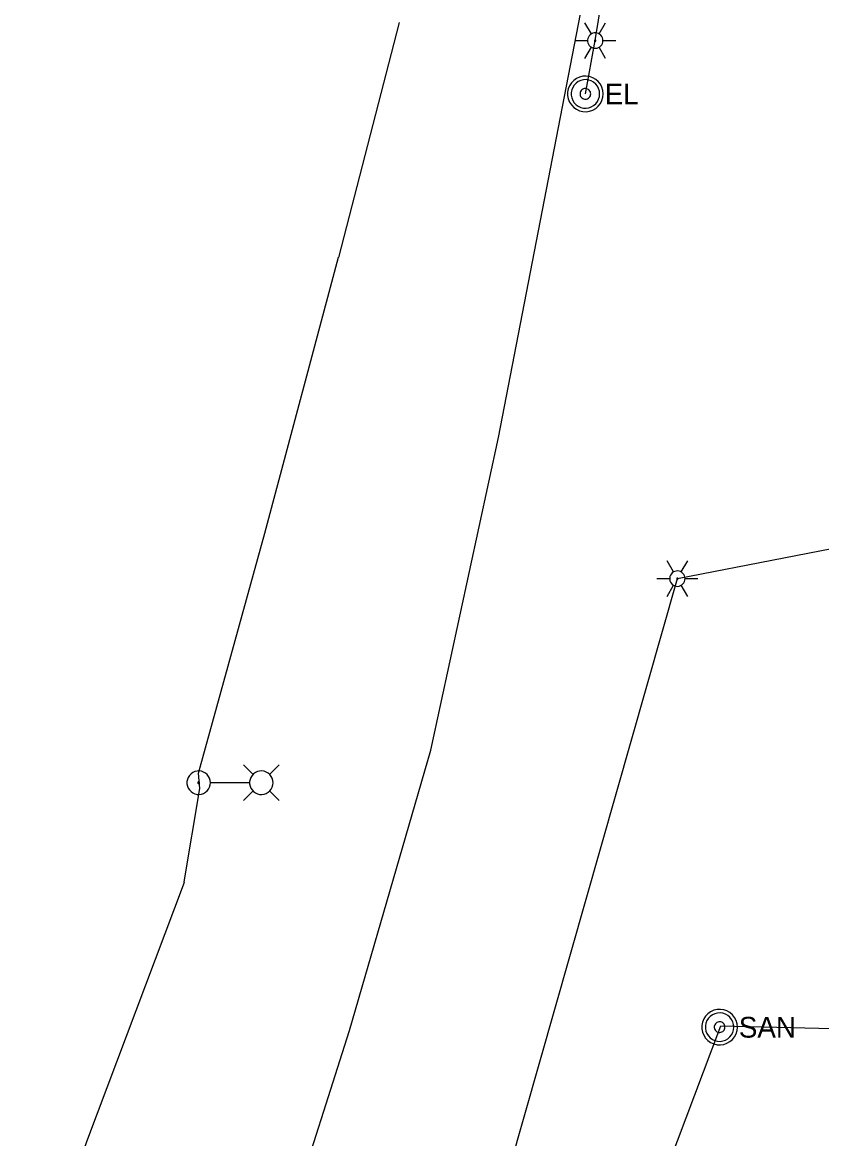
# Model space of a CAD drawing. Extents: x 600849 to 606371, y 330010 to 403088.
# Drawn here: x 604861.8 to 605009.9, y 331374.2 to 331581 of the extents above; entities that cross this region are included whole.
import ezdxf

# ---------------------------------------------------------------- set-up
doc = ezdxf.new("R2010")
doc.units = 0
for name, color, linetype in [('E_LTG', 7, 'Continuous'), ('E_LTG_CID', 7, 'Continuous'), ('E_UTL_E', 7, 'Continuous'), ('E_UTL_E_UG', 7, 'Continuous'), ('E_UTL_G_UG', 7, 'Continuous'), ('E_UTL_SAN', 7, 'Continuous'), ('E_UTL_SAN_UG', 7, 'Continuous')]:
    doc.layers.add(name, color=color, linetype=linetype)

msp = doc.modelspace()

# ---------------------------------------------------------------- linework, layer by layer
at = {"layer": 'E_LTG'}
for points in [[(604967.22, 331578.86), (604966.02, 331580.93)], [(604968.64, 331578.86), (604969.84, 331580.93)], [(604969.36, 331577.63), (604969.33, 331577.9), (604969.26, 331578.16), (604969.13, 331578.4), (604968.96, 331578.61), (604968.76, 331578.79), (604968.52, 331578.93), (604968.27, 331579.02), (604968, 331579.05), (604967.73, 331579.04), (604967.46, 331578.98), (604967.22, 331578.86), (604966.99, 331578.71), (604966.81, 331578.51), (604966.66, 331578.28), (604966.56, 331578.03), (604966.51, 331577.76), (604966.51, 331577.49), (604966.56, 331577.22), (604966.66, 331576.97), (604966.81, 331576.74), (604966.99, 331576.55), (604967.22, 331576.39), (604967.46, 331576.28), (604967.73, 331576.21), (604968, 331576.2), (604968.27, 331576.24), (604968.52, 331576.33), (604968.76, 331576.46), (604968.96, 331576.64), (604969.13, 331576.85), (604969.26, 331577.1), (604969.33, 331577.36), (604969.36, 331577.63)], [(604969.36, 331577.63), (604969.33, 331577.9), (604969.26, 331578.16), (604969.13, 331578.4), (604968.96, 331578.61), (604968.76, 331578.79), (604968.52, 331578.93), (604968.27, 331579.02), (604968, 331579.05), (604967.73, 331579.04), (604967.46, 331578.98), (604967.22, 331578.86), (604966.99, 331578.71), (604966.81, 331578.51), (604966.66, 331578.28), (604966.56, 331578.03), (604966.51, 331577.76), (604966.51, 331577.49), (604966.56, 331577.22), (604966.66, 331576.97), (604966.81, 331576.74), (604966.99, 331576.55), (604967.22, 331576.39), (604967.46, 331576.28), (604967.73, 331576.21), (604968, 331576.2), (604968.27, 331576.24), (604968.52, 331576.33), (604968.76, 331576.46), (604968.96, 331576.64), (604969.13, 331576.85), (604969.26, 331577.1), (604969.33, 331577.36), (604969.36, 331577.63)], [(604969.36, 331577.63), (604969.33, 331577.9), (604969.26, 331578.16), (604969.13, 331578.4), (604968.96, 331578.61), (604968.76, 331578.79), (604968.52, 331578.93), (604968.27, 331579.02), (604968, 331579.05), (604967.73, 331579.04), (604967.46, 331578.98), (604967.22, 331578.86), (604966.99, 331578.71), (604966.81, 331578.51), (604966.66, 331578.28), (604966.56, 331578.03), (604966.51, 331577.76), (604966.51, 331577.49), (604966.56, 331577.22), (604966.66, 331576.97), (604966.81, 331576.74), (604966.99, 331576.55), (604967.22, 331576.39), (604967.46, 331576.28), (604967.73, 331576.21), (604968, 331576.2), (604968.27, 331576.24), (604968.52, 331576.33), (604968.76, 331576.46), (604968.96, 331576.64), (604969.13, 331576.85), (604969.26, 331577.1), (604969.33, 331577.36), (604969.36, 331577.63)], [(604964.12, 331577.63), (604966.5, 331577.63)], [(604966.02, 331574.33), (604967.22, 331576.39)], [(604968.05, 331577.63), (604968.05, 331577.65), (604968.04, 331577.67), (604968.03, 331577.69), (604968.02, 331577.71), (604968, 331577.72), (604967.98, 331577.74), (604967.96, 331577.74), (604967.94, 331577.75), (604967.91, 331577.74), (604967.89, 331577.74), (604967.87, 331577.73), (604967.85, 331577.72), (604967.84, 331577.7), (604967.82, 331577.68), (604967.82, 331577.66), (604967.81, 331577.64), (604967.81, 331577.62), (604967.82, 331577.59), (604967.82, 331577.57), (604967.84, 331577.55), (604967.85, 331577.54), (604967.87, 331577.52), (604967.89, 331577.51), (604967.91, 331577.51), (604967.94, 331577.51), (604967.96, 331577.51), (604967.98, 331577.52), (604968, 331577.53), (604968.02, 331577.54), (604968.03, 331577.56), (604968.04, 331577.58), (604968.05, 331577.6), (604968.05, 331577.63)], [(604969.84, 331574.33), (604968.64, 331576.39)], [(604969.36, 331577.63), (604971.74, 331577.63)], [(604982.43, 331479.17), (604981.23, 331481.24)], [(604983.85, 331479.17), (604985.05, 331481.24)], [(604984.57, 331477.94), (604984.54, 331478.21), (604984.47, 331478.47), (604984.34, 331478.71), (604984.17, 331478.92), (604983.97, 331479.1), (604983.73, 331479.24), (604983.48, 331479.33), (604983.21, 331479.36), (604982.94, 331479.35), (604982.67, 331479.29), (604982.43, 331479.17), (604982.2, 331479.02), (604982.02, 331478.82), (604981.87, 331478.59), (604981.77, 331478.34), (604981.72, 331478.07), (604981.72, 331477.8), (604981.77, 331477.53), (604981.87, 331477.28), (604982.02, 331477.05), (604982.2, 331476.86), (604982.43, 331476.7), (604982.67, 331476.59), (604982.94, 331476.52), (604983.21, 331476.51), (604983.48, 331476.55), (604983.73, 331476.64), (604983.97, 331476.77), (604984.17, 331476.95), (604984.34, 331477.16), (604984.47, 331477.41), (604984.54, 331477.67), (604984.57, 331477.94)], [(604984.57, 331477.94), (604984.54, 331478.21), (604984.47, 331478.47), (604984.34, 331478.71), (604984.17, 331478.92), (604983.97, 331479.1), (604983.73, 331479.24), (604983.48, 331479.33), (604983.21, 331479.36), (604982.94, 331479.35), (604982.67, 331479.29), (604982.43, 331479.17), (604982.2, 331479.02), (604982.02, 331478.82), (604981.87, 331478.59), (604981.77, 331478.34), (604981.72, 331478.07), (604981.72, 331477.8), (604981.77, 331477.53), (604981.87, 331477.28), (604982.02, 331477.05), (604982.2, 331476.86), (604982.43, 331476.7), (604982.67, 331476.59), (604982.94, 331476.52), (604983.21, 331476.51), (604983.48, 331476.55), (604983.73, 331476.64), (604983.97, 331476.77), (604984.17, 331476.95), (604984.34, 331477.16), (604984.47, 331477.41), (604984.54, 331477.67), (604984.57, 331477.94)], [(604984.57, 331477.94), (604984.54, 331478.21), (604984.47, 331478.47), (604984.34, 331478.71), (604984.17, 331478.92), (604983.97, 331479.1), (604983.73, 331479.24), (604983.48, 331479.33), (604983.21, 331479.36), (604982.94, 331479.35), (604982.67, 331479.29), (604982.43, 331479.17), (604982.2, 331479.02), (604982.02, 331478.82), (604981.87, 331478.59), (604981.77, 331478.34), (604981.72, 331478.07), (604981.72, 331477.8), (604981.77, 331477.53), (604981.87, 331477.28), (604982.02, 331477.05), (604982.2, 331476.86), (604982.43, 331476.7), (604982.67, 331476.59), (604982.94, 331476.52), (604983.21, 331476.51), (604983.48, 331476.55), (604983.73, 331476.64), (604983.97, 331476.77), (604984.17, 331476.95), (604984.34, 331477.16), (604984.47, 331477.41), (604984.54, 331477.67), (604984.57, 331477.94)], [(604979.33, 331477.94), (604981.71, 331477.94)], [(604983.26, 331477.94), (604983.26, 331477.96), (604983.25, 331477.98), (604983.24, 331478), (604983.23, 331478.02), (604983.21, 331478.03), (604983.19, 331478.05), (604983.17, 331478.05), (604983.15, 331478.06), (604983.12, 331478.05), (604983.1, 331478.05), (604983.08, 331478.04), (604983.06, 331478.03), (604983.05, 331478.01), (604983.03, 331477.99), (604983.03, 331477.97), (604983.02, 331477.95), (604983.02, 331477.93), (604983.03, 331477.9), (604983.03, 331477.88), (604983.05, 331477.86), (604983.06, 331477.85), (604983.08, 331477.83), (604983.1, 331477.82), (604983.12, 331477.82), (604983.15, 331477.82), (604983.17, 331477.82), (604983.19, 331477.83), (604983.21, 331477.84), (604983.23, 331477.85), (604983.24, 331477.87), (604983.25, 331477.89), (604983.26, 331477.91), (604983.26, 331477.94)], [(604984.57, 331477.94), (604986.95, 331477.94)], [(604981.23, 331474.64), (604982.43, 331476.7)], [(604985.05, 331474.64), (604983.85, 331476.7)], [(604896.67, 331440.13), (604896.63, 331440.54), (604896.51, 331440.94), (604896.32, 331441.3), (604896.06, 331441.63), (604895.75, 331441.9), (604895.39, 331442.11), (604895, 331442.24), (604894.59, 331442.3), (604894.18, 331442.28), (604893.78, 331442.18), (604893.4, 331442.01), (604893.07, 331441.77), (604892.78, 331441.47), (604892.56, 331441.12), (604892.4, 331440.74), (604892.32, 331440.33), (604892.32, 331439.92), (604892.4, 331439.51), (604892.56, 331439.13), (604892.78, 331438.78), (604893.07, 331438.48), (604893.4, 331438.24), (604893.78, 331438.07), (604894.18, 331437.97), (604894.59, 331437.95), (604895, 331438.01), (604895.39, 331438.15), (604895.75, 331438.35), (604896.06, 331438.63), (604896.32, 331438.95), (604896.51, 331439.32), (604896.63, 331439.72), (604896.67, 331440.13)], [(604904.57, 331441.65), (604902.79, 331443.43)], [(604908.27, 331440.13), (604908.23, 331440.54), (604908.11, 331440.94), (604907.92, 331441.3), (604907.67, 331441.63), (604907.36, 331441.9), (604907, 331442.11), (604906.61, 331442.24), (604906.2, 331442.3), (604905.78, 331442.28), (604905.38, 331442.18), (604905.01, 331442.01), (604904.67, 331441.77), (604904.38, 331441.47), (604904.16, 331441.12), (604904.01, 331440.74), (604903.93, 331440.33), (604903.93, 331439.92), (604904.01, 331439.51), (604904.16, 331439.13), (604904.38, 331438.78), (604904.67, 331438.48), (604905.01, 331438.24), (604905.38, 331438.07), (604905.78, 331437.97), (604906.2, 331437.95), (604906.61, 331438.01), (604907, 331438.15), (604907.36, 331438.35), (604907.67, 331438.63), (604907.92, 331438.95), (604908.11, 331439.32), (604908.23, 331439.72), (604908.27, 331440.13)], [(604907.62, 331441.65), (604909.39, 331443.43)], [(604894.66, 331440.13), (604894.65, 331440.16), (604894.64, 331440.19), (604894.63, 331440.22), (604894.61, 331440.24), (604894.59, 331440.26), (604894.56, 331440.28), (604894.53, 331440.29), (604894.5, 331440.29), (604894.47, 331440.29), (604894.44, 331440.28), (604894.41, 331440.27), (604894.38, 331440.25), (604894.36, 331440.23), (604894.34, 331440.2), (604894.33, 331440.17), (604894.32, 331440.14), (604894.32, 331440.11), (604894.33, 331440.08), (604894.34, 331440.05), (604894.36, 331440.02), (604894.38, 331440), (604894.41, 331439.98), (604894.44, 331439.97), (604894.47, 331439.96), (604894.5, 331439.96), (604894.53, 331439.97), (604894.56, 331439.98), (604894.59, 331439.99), (604894.61, 331440.01), (604894.63, 331440.04), (604894.64, 331440.07), (604894.65, 331440.1), (604894.66, 331440.13)], [(604903.88, 331440.13), (604896.7, 331440.13)], [(604904.57, 331438.61), (604902.79, 331436.83)], [(604907.62, 331438.61), (604909.39, 331436.83)]]:
    msp.add_lwpolyline(points, dxfattribs=at)
at = {"layer": 'E_LTG_CID'}
msp.add_lwpolyline([(604683.3, 330952.09), (604684.22, 330952.88), (604759.72, 331101.53), (604785.03, 331156.95), (604797.91, 331179.74), (604801.59, 331186.25), (604804.8, 331186.14), (604807.66, 331192.41), (604823.38, 331242.67), (604840.85, 331285.28), (604856.87, 331326.77), (604873.94, 331374.12), (604891.84, 331421.7), (604891.8, 331421.71), (604891.79, 331421.76), (604894.68, 331439.03), (604894.44, 331441.88), (604906.75, 331486.37), (604920.4, 331537.51), (604920.44, 331537.44), (604931.69, 331580.97)], dxfattribs=at)
at = {"layer": 'E_UTL_E'}
for points in [[(604969.4, 331567.76), (604969.34, 331568.38), (604969.17, 331568.98), (604968.88, 331569.54), (604968.49, 331570.04), (604968.02, 331570.45), (604967.47, 331570.76), (604966.88, 331570.96), (604966.26, 331571.05), (604965.63, 331571.02), (604965.02, 331570.88), (604964.45, 331570.62), (604963.94, 331570.25), (604963.51, 331569.8), (604963.17, 331569.27), (604962.94, 331568.69), (604962.82, 331568.07), (604962.82, 331567.44), (604962.94, 331566.83), (604963.17, 331566.25), (604963.51, 331565.72), (604963.94, 331565.26), (604964.45, 331564.9), (604965.02, 331564.64), (604965.63, 331564.49), (604966.26, 331564.46), (604966.88, 331564.55), (604967.47, 331564.76), (604968.02, 331565.07), (604968.49, 331565.48), (604968.88, 331565.97), (604969.17, 331566.53), (604969.34, 331567.13), (604969.4, 331567.76)], [(604969.4, 331567.76), (604969.34, 331568.38), (604969.17, 331568.98), (604968.88, 331569.54), (604968.49, 331570.04), (604968.02, 331570.45), (604967.47, 331570.76), (604966.88, 331570.96), (604966.26, 331571.05), (604965.63, 331571.02), (604965.02, 331570.88), (604964.45, 331570.62), (604963.94, 331570.25), (604963.51, 331569.8), (604963.17, 331569.27), (604962.94, 331568.69), (604962.82, 331568.07), (604962.82, 331567.44), (604962.94, 331566.83), (604963.17, 331566.25), (604963.51, 331565.72), (604963.94, 331565.26), (604964.45, 331564.9), (604965.02, 331564.64), (604965.63, 331564.49), (604966.26, 331564.46), (604966.88, 331564.55), (604967.47, 331564.76), (604968.02, 331565.07), (604968.49, 331565.48), (604968.88, 331565.97), (604969.17, 331566.53), (604969.34, 331567.13), (604969.4, 331567.76)], [(604968.74, 331567.76), (604968.69, 331568.26), (604968.55, 331568.74), (604968.32, 331569.19), (604968.01, 331569.58), (604967.63, 331569.91), (604967.2, 331570.16), (604966.72, 331570.32), (604966.23, 331570.4), (604965.73, 331570.37), (604965.24, 331570.25), (604964.78, 331570.04), (604964.37, 331569.75), (604964.03, 331569.39), (604963.76, 331568.97), (604963.57, 331568.5), (604963.47, 331568.01), (604963.47, 331567.51), (604963.57, 331567.01), (604963.76, 331566.55), (604964.03, 331566.13), (604964.37, 331565.76), (604964.78, 331565.47), (604965.24, 331565.26), (604965.73, 331565.14), (604966.23, 331565.12), (604966.72, 331565.19), (604967.2, 331565.36), (604967.63, 331565.61), (604968.01, 331565.94), (604968.32, 331566.33), (604968.55, 331566.78), (604968.69, 331567.26), (604968.74, 331567.76)], [(604968.74, 331567.76), (604968.69, 331568.26), (604968.55, 331568.74), (604968.32, 331569.19), (604968.01, 331569.58), (604967.63, 331569.91), (604967.2, 331570.16), (604966.72, 331570.32), (604966.23, 331570.4), (604965.73, 331570.37), (604965.24, 331570.25), (604964.78, 331570.04), (604964.37, 331569.75), (604964.03, 331569.39), (604963.76, 331568.97), (604963.57, 331568.5), (604963.47, 331568.01), (604963.47, 331567.51), (604963.57, 331567.01), (604963.76, 331566.55), (604964.03, 331566.13), (604964.37, 331565.76), (604964.78, 331565.47), (604965.24, 331565.26), (604965.73, 331565.14), (604966.23, 331565.12), (604966.72, 331565.19), (604967.2, 331565.36), (604967.63, 331565.61), (604968.01, 331565.94), (604968.32, 331566.33), (604968.55, 331566.78), (604968.69, 331567.26), (604968.74, 331567.76)], [(604967.09, 331567.76), (604967.07, 331567.95), (604967.02, 331568.13), (604966.93, 331568.29), (604966.82, 331568.44), (604966.68, 331568.56), (604966.51, 331568.66), (604966.34, 331568.72), (604966.15, 331568.75), (604965.96, 331568.74), (604965.78, 331568.69), (604965.61, 331568.62), (604965.45, 331568.51), (604965.32, 331568.37), (604965.22, 331568.21), (604965.15, 331568.04), (604965.12, 331567.85), (604965.12, 331567.66), (604965.15, 331567.48), (604965.22, 331567.3), (604965.32, 331567.15), (604965.45, 331567.01), (604965.61, 331566.9), (604965.78, 331566.82), (604965.96, 331566.78), (604966.15, 331566.77), (604966.34, 331566.8), (604966.51, 331566.86), (604966.68, 331566.95), (604966.82, 331567.07), (604966.93, 331567.22), (604967.02, 331567.39), (604967.07, 331567.57), (604967.09, 331567.76)], [(604967.09, 331567.76), (604967.07, 331567.95), (604967.02, 331568.13), (604966.93, 331568.29), (604966.82, 331568.44), (604966.68, 331568.56), (604966.51, 331568.66), (604966.34, 331568.72), (604966.15, 331568.75), (604965.96, 331568.74), (604965.78, 331568.69), (604965.61, 331568.62), (604965.45, 331568.51), (604965.32, 331568.37), (604965.22, 331568.21), (604965.15, 331568.04), (604965.12, 331567.85), (604965.12, 331567.66), (604965.15, 331567.48), (604965.22, 331567.3), (604965.32, 331567.15), (604965.45, 331567.01), (604965.61, 331566.9), (604965.78, 331566.82), (604965.96, 331566.78), (604966.15, 331566.77), (604966.34, 331566.8), (604966.51, 331566.86), (604966.68, 331566.95), (604966.82, 331567.07), (604966.93, 331567.22), (604967.02, 331567.39), (604967.07, 331567.57), (604967.09, 331567.76)]]:
    msp.add_lwpolyline(points, dxfattribs=at)
at = {"layer": 'E_UTL_E_UG'}
for points in [[(604966.1, 331567.76), (604967.93, 331577.63), (604999.42, 331769.85)], [(604983.14, 331477.94), (605022.55, 331485.6), (605038.2, 331558.64)], [(604826.65, 331039.78), (604832.36, 331051.66), (604840.87, 331068.69), (604891.55, 331186.46), (604898.79, 331199.69), (604899.88, 331201.84), (604900.68, 331206.84), (604943.56, 331338.75), (604983.14, 331477.94)]]:
    msp.add_lwpolyline(points, dxfattribs=at)
at = {"layer": 'E_UTL_G_UG'}
msp.add_lwpolyline([(604900.58, 331325.56), (604922.44, 331394.24), (604937.48, 331446.14), (604950.04, 331504.06), (604965.2, 331582.62), (604965.35, 331584.06), (604975.31, 331635.47), (604982.89, 331678.27), (604990.4, 331717.36), (604995.58, 331758.52), (605000.39, 331798.15), (605002.85, 331829.16), (605006.75, 331840.21), (605007.31, 331850.72)], dxfattribs=at)
at = {"layer": 'E_UTL_SAN'}
for points in [[(604994.25, 331394.84), (604994.19, 331395.46), (604994.02, 331396.06), (604993.73, 331396.62), (604993.34, 331397.12), (604992.87, 331397.53), (604992.32, 331397.84), (604991.73, 331398.05), (604991.11, 331398.13), (604990.48, 331398.1), (604989.87, 331397.96), (604989.3, 331397.7), (604988.79, 331397.33), (604988.36, 331396.88), (604988.02, 331396.35), (604987.79, 331395.77), (604987.67, 331395.15), (604987.67, 331394.52), (604987.79, 331393.91), (604988.02, 331393.33), (604988.36, 331392.8), (604988.79, 331392.34), (604989.3, 331391.98), (604989.87, 331391.72), (604990.48, 331391.57), (604991.11, 331391.54), (604991.73, 331391.63), (604992.32, 331391.84), (604992.87, 331392.15), (604993.34, 331392.56), (604993.73, 331393.05), (604994.02, 331393.61), (604994.19, 331394.21), (604994.25, 331394.84)], [(604993.59, 331394.84), (604993.54, 331395.34), (604993.4, 331395.82), (604993.17, 331396.27), (604992.86, 331396.66), (604992.48, 331396.99), (604992.05, 331397.24), (604991.57, 331397.4), (604991.08, 331397.48), (604990.58, 331397.45), (604990.09, 331397.33), (604989.63, 331397.12), (604989.22, 331396.83), (604988.88, 331396.47), (604988.61, 331396.05), (604988.42, 331395.58), (604988.32, 331395.09), (604988.32, 331394.59), (604988.42, 331394.09), (604988.61, 331393.63), (604988.88, 331393.21), (604989.22, 331392.84), (604989.63, 331392.55), (604990.09, 331392.34), (604990.58, 331392.23), (604991.08, 331392.2), (604991.57, 331392.27), (604992.05, 331392.44), (604992.48, 331392.69), (604992.86, 331393.02), (604993.17, 331393.41), (604993.4, 331393.86), (604993.54, 331394.34), (604993.59, 331394.84)], [(604991.94, 331394.84), (604991.92, 331395.03), (604991.87, 331395.21), (604991.78, 331395.37), (604991.67, 331395.52), (604991.53, 331395.64), (604991.36, 331395.74), (604991.19, 331395.8), (604991, 331395.83), (604990.81, 331395.82), (604990.63, 331395.77), (604990.46, 331395.7), (604990.3, 331395.59), (604990.17, 331395.45), (604990.07, 331395.29), (604990, 331395.12), (604989.97, 331394.93), (604989.97, 331394.74), (604990, 331394.56), (604990.07, 331394.38), (604990.17, 331394.23), (604990.3, 331394.09), (604990.46, 331393.98), (604990.63, 331393.9), (604990.81, 331393.86), (604991, 331393.85), (604991.19, 331393.88), (604991.36, 331393.94), (604991.53, 331394.03), (604991.67, 331394.16), (604991.78, 331394.3), (604991.87, 331394.47), (604991.92, 331394.65), (604991.94, 331394.84)]]:
    msp.add_lwpolyline(points, dxfattribs=at)
at = {"layer": 'E_UTL_SAN_UG'}
for p, q in [((604878.46, 331095.3), (604991.18, 331395.06)), ((604991.18, 331395.06), (605069.64, 331393.24))]:
    msp.add_line(p, q, dxfattribs=at)

# ---------------------------------------------------------------- texts
at = {"layer": 'E_UTL_E'}
msp.add_text('EL', height=3.849, dxfattribs=at).set_placement((604969.67, 331565.81))
msp.add_text('EL', height=3.849, dxfattribs=at).set_placement((604969.67, 331565.81))
at = {"layer": 'E_UTL_SAN'}
msp.add_text('SAN', height=3.849, dxfattribs=at).set_placement((604994.52, 331392.89))

doc.saveas('drawing.dxf')
